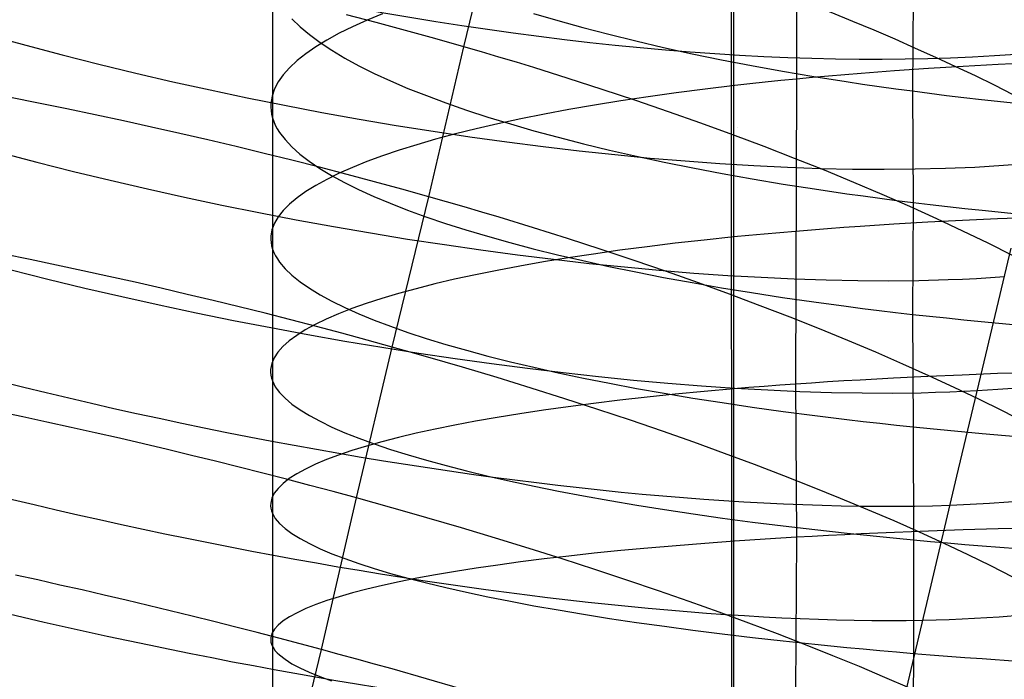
# Model space of a CAD drawing. Extents: x -383 to 1849, y -1185 to -529.
# Tile 350 of 656: x 232.09 to 244.75, y -1003 to -994.52. Entities that reach past the tile are written whole.
import ezdxf

# ---------------------------------------------------------------- set-up
doc = ezdxf.new("R2010")
doc.units = 0
doc.layers.add('PREDEFINITO', color=7, linetype='CONTINUOUS')

msp = doc.modelspace()

# ---------------------------------------------------------------- linework, layer by layer
at = {"layer": 'PREDEFINITO'}
for p, q in [((241.155, -878.045, 420), (241.292, -1065.257, 420)), ((241.155, -878.045, 370), (241.292, -1065.257, 370)), ((241.285, -1079.125, 395), (241.259, -884.982, 395)), ((237.801, -994.866, 474.719), (238.268, -992.947, 475.156)), ((242.081, -993.33, 674.087), (242.081, -995.281, 674.508)), ((243.584, -994.012, 647.471), (243.575, -995.435, 647.889)), ((235.341, -994.096, 660.503), (235.342, -997.47, 661.275)), ((235.592, -994.506, 658.615), (235.696, -994.608, 658.148)), ((236.674, -994.554, 474.5), (236.293, -994.454, 474.448)), ((236.558, -994.524, 667.467), (236.371, -994.608, 667.019)), ((236.758, -994.441, 667.909), (236.558, -994.524, 667.467)), ((238.697, -994.436, 651.77), (239.01, -994.528, 651.402)), ((239.01, -994.528, 651.402), (239.334, -994.618, 651.044)), ((235.696, -994.608, 658.148), (235.817, -994.71, 657.686)), ((236.371, -994.608, 667.019), (236.199, -994.693, 666.566)), ((237.052, -994.656, 474.562), (236.674, -994.554, 474.5)), ((237.428, -994.76, 474.635), (237.052, -994.656, 474.562)), ((239.334, -994.618, 651.044), (239.669, -994.706, 650.696)), ((231.703, -994.718, 504.611), (232.168, -994.846, 504.679)), ((235.817, -994.71, 657.686), (235.953, -994.811, 657.226)), ((236.042, -994.779, 666.108), (235.899, -994.867, 665.646)), ((236.199, -994.693, 666.566), (236.042, -994.779, 666.108)), ((237.801, -994.866, 474.719), (237.428, -994.76, 474.635)), ((239.669, -994.706, 650.696), (240.016, -994.791, 650.359)), ((240.016, -994.791, 650.359), (240.373, -994.874, 650.034)), ((232.168, -994.846, 504.679), (232.637, -994.971, 504.731)), ((235.899, -994.867, 665.646), (235.771, -994.955, 665.18)), ((235.953, -994.811, 657.226), (236.104, -994.911, 656.771)), ((236.104, -994.911, 656.771), (236.271, -995.011, 656.321)), ((237.354, -996.796, 474.324), (237.801, -994.866, 474.719)), ((238.028, -994.932, 474.777), (237.801, -994.866, 474.719)), ((240.373, -994.874, 650.034), (240.74, -994.955, 649.72)), ((232.637, -994.971, 504.731), (233.109, -995.09, 504.768)), ((235.659, -995.044, 664.711), (235.562, -995.135, 664.239)), ((235.771, -994.955, 665.18), (235.659, -995.044, 664.711)), ((236.271, -995.011, 656.321), (236.453, -995.11, 655.876)), ((238.254, -994.998, 474.838), (238.028, -994.932, 474.777)), ((238.479, -995.066, 474.903), (238.254, -994.998, 474.838)), ((240.74, -994.955, 649.72), (241.117, -995.032, 649.418)), ((241.117, -995.032, 649.418), (241.504, -995.107, 649.129)), ((233.109, -995.09, 504.768), (233.583, -995.205, 504.789)), ((235.562, -995.135, 664.239), (235.481, -995.225, 663.765)), ((236.453, -995.11, 655.876), (236.649, -995.208, 655.436)), ((238.703, -995.134, 474.972), (238.479, -995.066, 474.903)), ((239.146, -995.273, 475.123), (238.703, -995.134, 474.972)), ((241.504, -995.107, 649.129), (241.901, -995.179, 648.853)), ((241.901, -995.179, 648.853), (242.306, -995.248, 648.591)), ((243.342, -995.175, 675.238), (242.913, -995.208, 675.01)), ((243.78, -995.145, 675.453), (243.342, -995.175, 675.238)), ((244.224, -995.118, 675.652), (243.78, -995.145, 675.453)), ((244.676, -995.093, 675.837), (244.224, -995.118, 675.652)), ((245.133, -995.072, 676.008), (244.676, -995.093, 675.837)), ((233.583, -995.205, 504.789), (234.06, -995.316, 504.794)), ((235.481, -995.225, 663.765), (235.416, -995.317, 663.289)), ((236.649, -995.208, 655.436), (236.859, -995.305, 655.002)), ((236.859, -995.305, 655.002), (237.083, -995.401, 654.575)), ((239.582, -995.414, 475.289), (239.146, -995.273, 475.123)), ((241.879, -995.301, 674.374), (241.679, -995.321, 674.236)), ((242.081, -995.281, 674.508), (241.879, -995.301, 674.374)), ((242.081, -995.281, 674.508), (242.069, -999.206, 675.229)), ((242.286, -995.261, 674.639), (242.081, -995.281, 674.508)), ((242.492, -995.243, 674.766), (242.286, -995.261, 674.639)), ((242.306, -995.248, 648.591), (242.721, -995.314, 648.342)), ((242.702, -995.225, 674.89), (242.492, -995.243, 674.766)), ((242.913, -995.208, 675.01), (242.702, -995.225, 674.89)), ((234.06, -995.316, 504.794), (234.538, -995.421, 504.785)), ((234.538, -995.421, 504.785), (235.017, -995.522, 504.76)), ((235.368, -995.409, 662.812), (235.336, -995.501, 662.333)), ((235.416, -995.317, 663.289), (235.368, -995.409, 662.812)), ((237.083, -995.401, 654.575), (237.321, -995.495, 654.154)), ((240.013, -995.557, 475.47), (239.582, -995.414, 475.289)), ((240.905, -995.41, 673.65), (240.533, -995.458, 673.338)), ((241.287, -995.364, 673.95), (240.905, -995.41, 673.65)), ((241.482, -995.342, 674.095), (241.287, -995.364, 673.95)), ((241.679, -995.321, 674.236), (241.482, -995.342, 674.095)), ((242.721, -995.314, 648.342), (242.931, -995.345, 648.223)), ((242.931, -995.345, 648.223), (243.144, -995.376, 648.108)), ((243.144, -995.376, 648.108), (243.358, -995.406, 647.997)), ((243.358, -995.406, 647.997), (243.575, -995.435, 647.889)), ((232.334, -995.592, 474.06), (231.971, -995.52, 474.108)), ((235.017, -995.522, 504.76), (235.496, -995.618, 504.721)), ((235.336, -995.501, 662.333), (235.321, -995.594, 661.855)), ((237.321, -995.495, 654.154), (237.572, -995.588, 653.741)), ((240.172, -995.509, 673.013), (239.822, -995.561, 672.675)), ((240.436, -995.702, 475.667), (240.013, -995.557, 475.47)), ((240.533, -995.458, 673.338), (240.172, -995.509, 673.013)), ((243.575, -995.435, 647.889), (243.793, -995.464, 647.785)), ((243.575, -995.435, 647.889), (243.584, -996.869, 648.27)), ((243.793, -995.464, 647.785), (244.013, -995.491, 647.685)), ((244.013, -995.491, 647.685), (244.236, -995.518, 647.589)), ((244.236, -995.518, 647.589), (244.46, -995.543, 647.496)), ((244.46, -995.543, 647.496), (244.913, -995.592, 647.323)), ((232.697, -995.665, 474.02), (232.334, -995.592, 474.06)), ((233.061, -995.741, 473.989), (232.697, -995.665, 474.02)), ((235.321, -995.594, 661.855), (235.319, -995.641, 661.616)), ((235.319, -995.641, 661.616), (235.323, -995.687, 661.377)), ((235.323, -995.687, 661.377), (235.33, -995.734, 661.138)), ((235.496, -995.618, 504.721), (235.976, -995.71, 504.667)), ((237.572, -995.588, 653.741), (237.836, -995.68, 653.335)), ((237.836, -995.68, 653.335), (238.113, -995.77, 652.938)), ((239.155, -995.673, 671.967), (238.839, -995.732, 671.596)), ((239.482, -995.616, 672.327), (239.155, -995.673, 671.967)), ((239.822, -995.561, 672.675), (239.482, -995.616, 672.327)), ((233.424, -995.819, 473.967), (233.061, -995.741, 473.989)), ((235.33, -995.734, 661.138), (235.342, -995.78, 660.899)), ((235.342, -995.78, 660.899), (235.358, -995.827, 660.66)), ((235.976, -995.71, 504.667), (236.455, -995.796, 504.598)), ((236.455, -995.796, 504.598), (236.932, -995.877, 504.515)), ((238.113, -995.77, 652.938), (238.402, -995.859, 652.55)), ((238.534, -995.794, 671.216), (238.242, -995.857, 670.826)), ((238.839, -995.732, 671.596), (238.534, -995.794, 671.216)), ((240.853, -995.85, 475.877), (240.436, -995.702, 475.667)), ((233.787, -995.899, 473.954), (233.424, -995.819, 473.967)), ((234.15, -995.98, 473.95), (233.787, -995.899, 473.954)), ((235.358, -995.827, 660.66), (235.378, -995.874, 660.422)), ((235.378, -995.874, 660.422), (235.403, -995.921, 660.185)), ((235.403, -995.921, 660.185), (235.432, -995.967, 659.947)), ((236.932, -995.877, 504.515), (237.408, -995.953, 504.417)), ((237.962, -995.921, 670.426), (237.695, -995.988, 670.019)), ((238.242, -995.857, 670.826), (237.962, -995.921, 670.426)), ((238.402, -995.859, 652.55), (238.703, -995.946, 652.17)), ((241.262, -995.999, 476.102), (240.853, -995.85, 475.877)), ((241.318, -995.908, 420), (241.318, -995.908, 370)), ((234.512, -996.064, 473.954), (234.15, -995.98, 473.95)), ((234.873, -996.149, 473.968), (234.512, -996.064, 473.954)), ((235.432, -995.967, 659.947), (235.503, -996.06, 659.474)), ((235.503, -996.06, 659.474), (235.591, -996.153, 659.003)), ((237.44, -996.056, 669.602), (237.199, -996.126, 669.179)), ((237.408, -995.953, 504.417), (237.882, -996.024, 504.306)), ((237.695, -995.988, 670.019), (237.44, -996.056, 669.602)), ((237.882, -996.024, 504.306), (238.354, -996.089, 504.18)), ((238.703, -995.946, 652.17), (239.017, -996.031, 651.8)), ((239.017, -996.031, 651.8), (239.341, -996.114, 651.44)), ((241.664, -996.15, 476.34), (241.262, -995.999, 476.102)), ((235.233, -996.237, 473.991), (234.873, -996.149, 473.968)), ((235.591, -996.153, 659.003), (235.694, -996.246, 658.536)), ((237.199, -996.126, 669.179), (236.971, -996.197, 668.748)), ((238.354, -996.089, 504.18), (238.822, -996.149, 504.04)), ((238.822, -996.149, 504.04), (239.286, -996.204, 503.887)), ((239.341, -996.114, 651.44), (239.677, -996.195, 651.091)), ((242.057, -996.302, 476.591), (241.664, -996.15, 476.34)), ((231.84, -996.227, 504.301), (232.309, -996.35, 504.353)), ((235.591, -996.326, 474.023), (235.233, -996.237, 473.991)), ((235.694, -996.246, 658.536), (235.814, -996.339, 658.071)), ((236.757, -996.269, 668.31), (236.556, -996.343, 667.867)), ((236.971, -996.197, 668.748), (236.757, -996.269, 668.31)), ((239.286, -996.204, 503.887), (239.746, -996.253, 503.72)), ((239.677, -996.195, 651.091), (240.024, -996.274, 650.752)), ((239.746, -996.253, 503.72), (240.201, -996.297, 503.539)), ((240.024, -996.274, 650.752), (240.381, -996.35, 650.425)), ((240.201, -996.297, 503.539), (240.651, -996.335, 503.346)), ((242.441, -996.455, 476.856), (242.057, -996.302, 476.591)), ((232.309, -996.35, 504.353), (232.781, -996.469, 504.39)), ((235.948, -996.416, 474.064), (235.591, -996.326, 474.023)), ((235.814, -996.339, 658.071), (235.95, -996.431, 657.611)), ((236.303, -996.509, 474.115), (235.948, -996.416, 474.064)), ((235.95, -996.431, 657.611), (236.101, -996.522, 657.154)), ((236.37, -996.418, 667.417), (236.198, -996.494, 666.962)), ((236.556, -996.343, 667.867), (236.37, -996.418, 667.417)), ((240.381, -996.35, 650.425), (240.748, -996.424, 650.109)), ((240.651, -996.335, 503.346), (241.095, -996.367, 503.139)), ((240.748, -996.424, 650.109), (241.126, -996.496, 649.806)), ((241.095, -996.367, 503.139), (241.533, -996.394, 502.919)), ((241.533, -996.394, 502.919), (241.964, -996.415, 502.686)), ((241.964, -996.415, 502.686), (242.388, -996.43, 502.441)), ((242.388, -996.43, 502.441), (242.803, -996.439, 502.183)), ((242.803, -996.439, 502.183), (243.21, -996.441, 501.913)), ((243.21, -996.441, 501.913), (243.609, -996.438, 501.63)), ((243.609, -996.438, 501.63), (243.997, -996.429, 501.336)), ((243.997, -996.429, 501.336), (244.376, -996.413, 501.029)), ((244.376, -996.413, 501.029), (244.561, -996.403, 500.871)), ((244.561, -996.403, 500.871), (244.744, -996.391, 500.711)), ((244.744, -996.391, 500.711), (244.924, -996.378, 500.547)), ((232.781, -996.469, 504.39), (233.255, -996.584, 504.411)), ((236.04, -996.572, 666.503), (235.898, -996.65, 666.039)), ((236.198, -996.494, 666.962), (236.04, -996.572, 666.503)), ((236.101, -996.522, 657.154), (236.267, -996.613, 656.702)), ((236.655, -996.603, 474.175), (236.303, -996.509, 474.115)), ((241.126, -996.496, 649.806), (241.513, -996.565, 649.516)), ((241.513, -996.565, 649.516), (241.91, -996.632, 649.238)), ((242.817, -996.61, 477.133), (242.441, -996.455, 476.856)), ((233.255, -996.584, 504.411), (233.732, -996.694, 504.417)), ((233.732, -996.694, 504.417), (234.21, -996.8, 504.408)), ((235.898, -996.65, 666.039), (235.77, -996.729, 665.572)), ((236.267, -996.613, 656.702), (236.448, -996.703, 656.256)), ((237.006, -996.699, 474.245), (236.655, -996.603, 474.175)), ((237.354, -996.796, 474.324), (237.006, -996.699, 474.245)), ((241.91, -996.632, 649.238), (242.315, -996.695, 648.975)), ((242.315, -996.695, 648.975), (242.73, -996.756, 648.725)), ((243.183, -996.766, 477.422), (242.817, -996.61, 477.133)), ((234.21, -996.8, 504.408), (234.689, -996.902, 504.383)), ((235.658, -996.809, 665.101), (235.561, -996.89, 664.627)), ((235.77, -996.729, 665.572), (235.658, -996.809, 665.101)), ((236.448, -996.703, 656.256), (236.644, -996.792, 655.815)), ((236.644, -996.792, 655.815), (236.854, -996.88, 655.38)), ((236.883, -998.729, 473.962), (237.354, -996.796, 474.324)), ((237.581, -996.861, 474.381), (237.354, -996.796, 474.324)), ((242.73, -996.756, 648.725), (242.94, -996.785, 648.606)), ((242.94, -996.785, 648.606), (243.153, -996.814, 648.49)), ((243.153, -996.814, 648.49), (243.367, -996.842, 648.378)), ((243.54, -996.922, 477.724), (243.183, -996.766, 477.422)), ((234.689, -996.902, 504.383), (235.168, -996.998, 504.343)), ((235.561, -996.89, 664.627), (235.48, -996.972, 664.151)), ((236.854, -996.88, 655.38), (237.077, -996.967, 654.951)), ((237.808, -996.927, 474.443), (237.581, -996.861, 474.381)), ((238.033, -996.993, 474.508), (237.808, -996.927, 474.443)), ((243.367, -996.842, 648.378), (243.584, -996.869, 648.27)), ((243.887, -997.079, 478.036), (243.54, -996.922, 477.724)), ((243.584, -996.869, 648.27), (243.574, -998.308, 648.631)), ((243.584, -996.869, 648.27), (243.802, -996.895, 648.165)), ((243.802, -996.895, 648.165), (244.023, -996.92, 648.065)), ((244.023, -996.92, 648.065), (244.245, -996.945, 647.968)), ((244.245, -996.945, 647.968), (244.469, -996.969, 647.875)), ((235.168, -996.998, 504.343), (235.647, -997.091, 504.289)), ((235.416, -997.054, 663.674), (235.367, -997.136, 663.195)), ((235.48, -996.972, 664.151), (235.416, -997.054, 663.674)), ((237.077, -996.967, 654.951), (237.315, -997.053, 654.529)), ((237.315, -997.053, 654.529), (237.565, -997.138, 654.115)), ((238.256, -997.06, 474.578), (238.033, -996.993, 474.508)), ((238.7, -997.196, 474.729), (238.256, -997.06, 474.578)), ((244.223, -997.236, 478.36), (243.887, -997.079, 478.036)), ((244.667, -997.08, 676.214), (244.215, -997.101, 676.029)), ((244.469, -996.969, 647.875), (244.922, -997.014, 647.701)), ((245.125, -997.062, 676.384), (244.667, -997.08, 676.214)), ((235.367, -997.136, 663.195), (235.335, -997.219, 662.715)), ((235.647, -997.091, 504.289), (236.126, -997.178, 504.22)), ((236.126, -997.178, 504.22), (236.603, -997.261, 504.136)), ((237.565, -997.138, 654.115), (237.829, -997.222, 653.708)), ((239.137, -997.334, 474.896), (238.7, -997.196, 474.729)), ((242.691, -997.192, 675.266), (242.481, -997.208, 675.142)), ((242.902, -997.178, 675.386), (242.691, -997.192, 675.266)), ((243.332, -997.15, 675.614), (242.902, -997.178, 675.386)), ((243.77, -997.124, 675.829), (243.332, -997.15, 675.614)), ((244.215, -997.101, 676.029), (243.77, -997.124, 675.829)), ((235.321, -997.303, 662.234), (235.319, -997.345, 661.994)), ((235.335, -997.219, 662.715), (235.321, -997.303, 662.234)), ((236.603, -997.261, 504.136), (237.079, -997.339, 504.038)), ((237.829, -997.222, 653.708), (238.106, -997.304, 653.31)), ((238.106, -997.304, 653.31), (238.395, -997.385, 652.921)), ((239.568, -997.473, 475.077), (239.137, -997.334, 474.896)), ((241.275, -997.313, 674.325), (240.892, -997.353, 674.025)), ((241.47, -997.294, 674.47), (241.275, -997.313, 674.325)), ((241.667, -997.276, 674.612), (241.47, -997.294, 674.47)), ((241.867, -997.258, 674.75), (241.667, -997.276, 674.612)), ((242.069, -997.241, 674.884), (241.867, -997.258, 674.75)), ((242.274, -997.224, 675.015), (242.069, -997.241, 674.884)), ((242.481, -997.208, 675.142), (242.274, -997.224, 675.015)), ((244.548, -997.394, 478.695), (244.223, -997.236, 478.36)), ((235.319, -997.345, 661.994), (235.323, -997.386, 661.754)), ((235.323, -997.386, 661.754), (235.33, -997.428, 661.514)), ((235.33, -997.428, 661.514), (235.342, -997.47, 661.275)), ((237.079, -997.339, 504.038), (237.552, -997.411, 503.925)), ((237.552, -997.411, 503.925), (238.023, -997.479, 503.799)), ((238.395, -997.385, 652.921), (238.696, -997.464, 652.54)), ((240.16, -997.438, 673.387), (239.809, -997.484, 673.05)), ((240.521, -997.394, 673.713), (240.16, -997.438, 673.387)), ((240.892, -997.353, 674.025), (240.521, -997.394, 673.713)), ((244.494, -998.919, 499.464), (244.841, -997.457, 499.844)), ((244.862, -997.551, 479.04), (244.548, -997.394, 478.695)), ((232.225, -997.604, 473.66), (231.888, -997.534, 473.697)), ((235.342, -997.47, 661.275), (235.341, -999.164, 661.631)), ((235.342, -997.47, 661.275), (235.358, -997.512, 661.035)), ((235.358, -997.512, 661.035), (235.379, -997.554, 660.796)), ((235.379, -997.554, 660.796), (235.404, -997.596, 660.557)), ((238.023, -997.479, 503.799), (238.491, -997.542, 503.658)), ((238.491, -997.542, 503.658), (238.954, -997.6, 503.504)), ((238.696, -997.464, 652.54), (239.008, -997.541, 652.169)), ((239.143, -997.582, 672.341), (238.827, -997.634, 671.97)), ((239.008, -997.541, 652.169), (239.333, -997.617, 651.809)), ((239.47, -997.532, 672.701), (239.143, -997.582, 672.341)), ((239.809, -997.484, 673.05), (239.47, -997.532, 672.701)), ((239.992, -997.615, 475.274), (239.568, -997.473, 475.077)), ((232.562, -997.674, 473.631), (232.225, -997.604, 473.66)), ((232.9, -997.747, 473.609), (232.562, -997.674, 473.631)), ((235.404, -997.596, 660.557), (235.433, -997.638, 660.319)), ((235.433, -997.638, 660.319), (235.504, -997.722, 659.844)), ((238.523, -997.687, 671.589), (238.231, -997.742, 671.199)), ((238.827, -997.634, 671.97), (238.523, -997.687, 671.589)), ((238.954, -997.6, 503.504), (239.414, -997.652, 503.336)), ((239.333, -997.617, 651.809), (239.668, -997.691, 651.458)), ((239.414, -997.652, 503.336), (239.868, -997.699, 503.154)), ((239.668, -997.691, 651.458), (240.015, -997.763, 651.119)), ((239.868, -997.699, 503.154), (240.317, -997.741, 502.959)), ((240.409, -997.758, 475.485), (239.992, -997.615, 475.274)), ((231.981, -997.737, 504.002), (232.453, -997.856, 504.039)), ((233.237, -997.821, 473.595), (232.9, -997.747, 473.609)), ((233.574, -997.896, 473.588), (233.237, -997.821, 473.595)), ((235.504, -997.722, 659.844), (235.592, -997.806, 659.371)), ((235.592, -997.806, 659.371), (235.696, -997.889, 658.902)), ((237.951, -997.799, 670.799), (237.684, -997.857, 670.391)), ((238.231, -997.742, 671.199), (237.951, -997.799, 670.799)), ((240.015, -997.763, 651.119), (240.372, -997.833, 650.791)), ((240.317, -997.741, 502.959), (240.761, -997.777, 502.751)), ((240.372, -997.833, 650.791), (240.739, -997.9, 650.475)), ((240.819, -997.903, 475.71), (240.409, -997.758, 475.485)), ((240.761, -997.777, 502.751), (241.198, -997.807, 502.53)), ((241.198, -997.807, 502.53), (241.628, -997.832, 502.295)), ((241.628, -997.832, 502.295), (242.05, -997.852, 502.049)), ((244.399, -997.845, 500.307), (244.578, -997.834, 500.142)), ((244.578, -997.834, 500.142), (244.755, -997.822, 499.975)), ((232.453, -997.856, 504.039), (232.928, -997.97, 504.06)), ((233.91, -997.973, 473.59), (233.574, -997.896, 473.588)), ((235.696, -997.889, 658.902), (235.817, -997.973, 658.435)), ((237.43, -997.917, 669.974), (237.189, -997.978, 669.55)), ((237.684, -997.857, 670.391), (237.43, -997.917, 669.974)), ((240.739, -997.9, 650.475), (241.116, -997.966, 650.171)), ((241.221, -998.05, 475.949), (240.819, -997.903, 475.71)), ((241.116, -997.966, 650.171), (241.503, -998.029, 649.88)), ((242.05, -997.852, 502.049), (242.465, -997.865, 501.789)), ((242.465, -997.865, 501.789), (242.871, -997.873, 501.517)), ((242.871, -997.873, 501.517), (243.267, -997.875, 501.233)), ((243.267, -997.875, 501.233), (243.655, -997.871, 500.936)), ((243.655, -997.871, 500.936), (244.032, -997.861, 500.627)), ((244.032, -997.861, 500.627), (244.217, -997.854, 500.469)), ((244.217, -997.854, 500.469), (244.399, -997.845, 500.307)), ((232.928, -997.97, 504.06), (233.404, -998.08, 504.066)), ((233.404, -998.08, 504.066), (233.882, -998.186, 504.057)), ((234.246, -998.052, 473.599), (233.91, -997.973, 473.59)), ((234.58, -998.131, 473.616), (234.246, -998.052, 473.599)), ((235.817, -997.973, 658.435), (235.953, -998.055, 657.973)), ((235.953, -998.055, 657.973), (236.104, -998.138, 657.514)), ((236.962, -998.04, 669.119), (236.748, -998.104, 668.681)), ((237.189, -997.978, 669.55), (236.962, -998.04, 669.119)), ((241.614, -998.197, 476.201), (241.221, -998.05, 475.949)), ((241.503, -998.029, 649.88), (241.9, -998.09, 649.602)), ((241.9, -998.09, 649.602), (242.306, -998.148, 649.338)), ((233.882, -998.186, 504.057), (234.361, -998.288, 504.032)), ((234.914, -998.213, 473.641), (234.58, -998.131, 473.616)), ((235.246, -998.295, 473.674), (234.914, -998.213, 473.641)), ((236.104, -998.138, 657.514), (236.271, -998.22, 657.061)), ((236.271, -998.22, 657.061), (236.452, -998.301, 656.612)), ((236.548, -998.169, 668.236), (236.362, -998.235, 667.786)), ((236.748, -998.104, 668.681), (236.548, -998.169, 668.236)), ((242, -998.346, 476.466), (241.614, -998.197, 476.201)), ((242.306, -998.148, 649.338), (242.72, -998.204, 649.087)), ((242.72, -998.204, 649.087), (242.93, -998.231, 648.968)), ((234.361, -998.288, 504.032), (234.84, -998.386, 503.992)), ((235.577, -998.38, 473.716), (235.246, -998.295, 473.674)), ((236.19, -998.302, 667.331), (236.033, -998.37, 666.871)), ((236.362, -998.235, 667.786), (236.19, -998.302, 667.331)), ((236.452, -998.301, 656.612), (236.648, -998.381, 656.169)), ((242.376, -998.495, 476.744), (242, -998.346, 476.466)), ((242.93, -998.231, 648.968), (243.143, -998.257, 648.852)), ((243.143, -998.257, 648.852), (243.357, -998.283, 648.739)), ((243.357, -998.283, 648.739), (243.574, -998.308, 648.631)), ((243.574, -998.308, 648.631), (243.792, -998.332, 648.526)), ((243.574, -998.308, 648.631), (243.584, -999.755, 648.954)), ((243.792, -998.332, 648.526), (244.013, -998.355, 648.425)), ((234.84, -998.386, 503.992), (235.319, -998.479, 503.937)), ((235.907, -998.465, 473.765), (235.577, -998.38, 473.716)), ((235.891, -998.439, 666.406), (235.764, -998.509, 665.938)), ((236.033, -998.37, 666.871), (235.891, -998.439, 666.406)), ((236.234, -998.552, 473.822), (235.907, -998.465, 473.765)), ((236.648, -998.381, 656.169), (236.858, -998.461, 655.732)), ((236.858, -998.461, 655.732), (237.083, -998.54, 655.302)), ((244.013, -998.355, 648.425), (244.235, -998.378, 648.328)), ((244.235, -998.378, 648.328), (244.459, -998.4, 648.235)), ((244.459, -998.4, 648.235), (244.912, -998.441, 648.06)), ((235.319, -998.479, 503.937), (235.797, -998.568, 503.867)), ((235.653, -998.58, 665.466), (235.556, -998.651, 664.992)), ((235.764, -998.509, 665.938), (235.653, -998.58, 665.466)), ((235.797, -998.568, 503.867), (236.274, -998.652, 503.783)), ((236.56, -998.64, 473.888), (236.234, -998.552, 473.822)), ((237.083, -998.54, 655.302), (237.32, -998.617, 654.878)), ((242.743, -998.645, 477.034), (242.376, -998.495, 476.744)), ((235.476, -998.723, 664.515), (235.412, -998.796, 664.036)), ((235.556, -998.651, 664.992), (235.476, -998.723, 664.515)), ((236.274, -998.652, 503.783), (236.75, -998.731, 503.684)), ((236.883, -998.729, 473.962), (236.56, -998.64, 473.888)), ((237.32, -998.617, 654.878), (237.572, -998.694, 654.462)), ((237.572, -998.694, 654.462), (237.836, -998.77, 654.054)), ((243.1, -998.796, 477.336), (242.743, -998.645, 477.034)), ((235.412, -998.796, 664.036), (235.364, -998.869, 663.556)), ((236.422, -1000.67, 473.639), (236.883, -998.729, 473.962)), ((236.75, -998.731, 503.684), (237.223, -998.806, 503.571)), ((237.111, -998.793, 474.02), (236.883, -998.729, 473.962)), ((237.338, -998.857, 474.081), (237.111, -998.793, 474.02)), ((237.223, -998.806, 503.571), (237.693, -998.876, 503.444)), ((237.836, -998.77, 654.054), (238.113, -998.844, 653.654)), ((238.113, -998.844, 653.654), (238.402, -998.917, 653.263)), ((243.448, -998.947, 477.65), (243.1, -998.796, 477.336)), ((235.333, -998.942, 663.075), (235.318, -999.016, 662.593)), ((235.364, -998.869, 663.556), (235.333, -998.942, 663.075)), ((237.563, -998.922, 474.147), (237.338, -998.857, 474.081)), ((237.787, -998.988, 474.217), (237.563, -998.922, 474.147)), ((237.693, -998.876, 503.444), (238.16, -998.942, 503.302)), ((238.16, -998.942, 503.302), (238.623, -999.002, 503.147)), ((238.402, -998.917, 653.263), (238.703, -998.989, 652.881)), ((243.785, -999.098, 477.974), (243.448, -998.947, 477.65)), ((244.146, -1000.389, 499.113), (244.494, -998.919, 499.464)), ((235.318, -999.016, 662.593), (235.317, -999.053, 662.353)), ((235.317, -999.053, 662.353), (235.321, -999.09, 662.112)), ((235.321, -999.09, 662.112), (235.329, -999.127, 661.871)), ((238.231, -999.121, 474.369), (237.787, -998.988, 474.217)), ((238.623, -999.002, 503.147), (239.081, -999.057, 502.978)), ((238.703, -998.989, 652.881), (239.016, -999.059, 652.508)), ((239.016, -999.059, 652.508), (239.341, -999.127, 652.146)), ((239.081, -999.057, 502.978), (239.535, -999.108, 502.795)), ((244.213, -999.089, 676.377), (243.769, -999.108, 676.177)), ((244.111, -999.249, 478.31), (243.785, -999.098, 477.974)), ((244.665, -999.071, 676.563), (244.213, -999.089, 676.377)), ((245.123, -999.056, 676.734), (244.665, -999.071, 676.563)), ((235.329, -999.127, 661.871), (235.341, -999.164, 661.631)), ((235.341, -999.164, 661.631), (235.357, -999.202, 661.391)), ((235.341, -999.164, 661.631), (235.341, -1000.868, 661.939)), ((235.357, -999.202, 661.391), (235.378, -999.239, 661.151)), ((238.67, -999.256, 474.536), (238.231, -999.121, 474.369)), ((239.341, -999.127, 652.146), (239.677, -999.194, 651.794)), ((239.535, -999.108, 502.795), (239.983, -999.153, 502.599)), ((239.677, -999.194, 651.794), (240.024, -999.26, 651.453)), ((239.983, -999.153, 502.599), (240.425, -999.193, 502.39)), ((240.425, -999.193, 502.39), (240.861, -999.228, 502.167)), ((240.861, -999.228, 502.167), (241.29, -999.257, 501.932)), ((241.867, -999.22, 675.094), (241.667, -999.235, 674.956)), ((242.069, -999.206, 675.229), (241.867, -999.22, 675.094)), ((242.274, -999.192, 675.36), (242.069, -999.206, 675.229)), ((242.069, -999.206, 675.229), (242.081, -1001.176, 675.541)), ((242.481, -999.178, 675.488), (242.274, -999.192, 675.36)), ((242.69, -999.165, 675.612), (242.481, -999.178, 675.488)), ((242.902, -999.153, 675.732), (242.69, -999.165, 675.612)), ((243.331, -999.129, 675.962), (242.902, -999.153, 675.732)), ((243.769, -999.108, 676.177), (243.331, -999.129, 675.962)), ((235.378, -999.239, 661.151), (235.403, -999.276, 660.911)), ((235.403, -999.276, 660.911), (235.433, -999.313, 660.672)), ((235.433, -999.313, 660.672), (235.504, -999.388, 660.196)), ((239.102, -999.393, 474.719), (238.67, -999.256, 474.536)), ((240.024, -999.26, 651.453), (240.381, -999.323, 651.124)), ((240.522, -999.336, 674.054), (240.161, -999.374, 673.728)), ((240.381, -999.323, 651.124), (240.749, -999.385, 650.806)), ((240.893, -999.301, 674.368), (240.522, -999.336, 674.054)), ((241.275, -999.267, 674.669), (240.893, -999.301, 674.368)), ((241.47, -999.251, 674.814), (241.275, -999.267, 674.669)), ((241.29, -999.257, 501.932), (241.711, -999.281, 501.683)), ((241.667, -999.235, 674.956), (241.47, -999.251, 674.814)), ((241.711, -999.281, 501.683), (242.125, -999.299, 501.422)), ((242.125, -999.299, 501.422), (242.53, -999.312, 501.149)), ((242.53, -999.312, 501.149), (242.925, -999.319, 500.862)), ((242.925, -999.319, 500.862), (243.311, -999.32, 500.564)), ((243.311, -999.32, 500.564), (243.687, -999.316, 500.253)), ((243.687, -999.316, 500.253), (243.871, -999.311, 500.094)), ((243.871, -999.311, 500.094), (244.052, -999.305, 499.931)), ((244.052, -999.305, 499.931), (244.231, -999.298, 499.765)), ((244.426, -999.4, 478.655), (244.111, -999.249, 478.31)), ((244.231, -999.298, 499.765), (244.406, -999.289, 499.597)), ((235.504, -999.388, 660.196), (235.592, -999.462, 659.721)), ((235.592, -999.462, 659.721), (235.697, -999.537, 659.25)), ((239.527, -999.531, 474.916), (239.102, -999.393, 474.719)), ((239.472, -999.454, 673.039), (239.144, -999.497, 672.678)), ((239.811, -999.413, 673.389), (239.472, -999.454, 673.039)), ((240.161, -999.374, 673.728), (239.811, -999.413, 673.389)), ((240.749, -999.385, 650.806), (241.126, -999.444, 650.501)), ((241.126, -999.444, 650.501), (241.513, -999.502, 650.208)), ((244.73, -999.551, 479.011), (244.426, -999.4, 478.655)), ((232.13, -999.627, 473.303), (231.819, -999.561, 473.329)), ((235.697, -999.537, 659.25), (235.817, -999.611, 658.782)), ((235.817, -999.611, 658.782), (235.954, -999.684, 658.318)), ((238.524, -999.587, 671.925), (238.232, -999.635, 671.533)), ((238.828, -999.541, 672.306), (238.524, -999.587, 671.925)), ((239.144, -999.497, 672.678), (238.828, -999.541, 672.306)), ((239.946, -999.67, 475.128), (239.527, -999.531, 474.916)), ((241.513, -999.502, 650.208), (241.91, -999.557, 649.929)), ((241.91, -999.557, 649.929), (242.316, -999.61, 649.664)), ((242.316, -999.61, 649.664), (242.73, -999.661, 649.412)), ((245.022, -999.701, 479.377), (244.73, -999.551, 479.011)), ((232.441, -999.695, 473.283), (232.13, -999.627, 473.303)), ((232.752, -999.763, 473.27), (232.441, -999.695, 473.283)), ((235.954, -999.684, 658.318), (236.105, -999.758, 657.857)), ((237.686, -999.734, 670.723), (237.432, -999.785, 670.305)), ((237.953, -999.683, 671.132), (237.686, -999.734, 670.723)), ((238.232, -999.635, 671.533), (237.953, -999.683, 671.132)), ((240.357, -999.811, 475.355), (239.946, -999.67, 475.128)), ((242.73, -999.661, 649.412), (242.941, -999.685, 649.292)), ((242.941, -999.685, 649.292), (243.153, -999.709, 649.176)), ((243.153, -999.709, 649.176), (243.368, -999.733, 649.063)), ((243.368, -999.733, 649.063), (243.584, -999.755, 648.954)), ((233.062, -999.833, 473.264), (232.752, -999.763, 473.27)), ((233.373, -999.903, 473.264), (233.062, -999.833, 473.264)), ((236.105, -999.758, 657.857), (236.272, -999.831, 657.402)), ((236.272, -999.831, 657.402), (236.454, -999.903, 656.951)), ((237.191, -999.838, 669.88), (236.964, -999.892, 669.448)), ((237.432, -999.785, 670.305), (237.191, -999.838, 669.88)), ((240.76, -999.954, 475.595), (240.357, -999.811, 475.355)), ((243.584, -999.755, 648.954), (243.803, -999.777, 648.849)), ((243.584, -999.755, 648.954), (243.586, -1001.209, 649.253)), ((243.803, -999.777, 648.849), (244.023, -999.799, 648.747)), ((244.023, -999.799, 648.747), (244.245, -999.82, 648.65)), ((244.245, -999.82, 648.65), (244.469, -999.84, 648.556)), ((244.469, -999.84, 648.556), (244.922, -999.878, 648.381)), ((233.682, -999.975, 473.27), (233.373, -999.903, 473.264)), ((233.991, -1000.048, 473.284), (233.682, -999.975, 473.27)), ((236.454, -999.903, 656.951), (236.65, -999.975, 656.506)), ((236.75, -999.947, 669.008), (236.549, -1000.003, 668.563)), ((236.65, -999.975, 656.506), (236.86, -1000.046, 656.068)), ((236.964, -999.892, 669.448), (236.75, -999.947, 669.008)), ((241.155, -1000.097, 475.848), (240.76, -999.954, 475.595)), ((234.3, -1000.122, 473.304), (233.991, -1000.048, 473.284)), ((236.192, -1000.118, 667.655), (236.035, -1000.177, 667.193)), ((236.364, -1000.06, 668.111), (236.192, -1000.118, 667.655)), ((236.549, -1000.003, 668.563), (236.364, -1000.06, 668.111)), ((236.86, -1000.046, 656.068), (237.085, -1000.116, 655.635)), ((237.085, -1000.116, 655.635), (237.322, -1000.186, 655.21)), ((241.542, -1000.24, 476.115), (241.155, -1000.097, 475.848)), ((234.607, -1000.198, 473.331), (234.3, -1000.122, 473.304)), ((234.913, -1000.274, 473.365), (234.607, -1000.198, 473.331)), ((235.893, -1000.237, 666.728), (235.765, -1000.298, 666.258)), ((236.035, -1000.177, 667.193), (235.893, -1000.237, 666.728)), ((237.322, -1000.186, 655.21), (237.574, -1000.254, 654.792)), ((241.92, -1000.385, 476.394), (241.542, -1000.24, 476.115)), ((235.218, -1000.351, 473.406), (234.913, -1000.274, 473.365)), ((235.522, -1000.429, 473.454), (235.218, -1000.351, 473.406)), ((235.654, -1000.359, 665.785), (235.557, -1000.421, 665.309)), ((235.765, -1000.298, 666.258), (235.654, -1000.359, 665.785)), ((237.574, -1000.254, 654.792), (237.838, -1000.322, 654.381)), ((237.838, -1000.322, 654.381), (238.115, -1000.389, 653.979)), ((235.477, -1000.484, 664.831), (235.413, -1000.547, 664.351)), ((235.557, -1000.421, 665.309), (235.477, -1000.484, 664.831)), ((235.824, -1000.508, 473.508), (235.522, -1000.429, 473.454)), ((238.115, -1000.389, 653.979), (238.404, -1000.454, 653.586)), ((238.404, -1000.454, 653.586), (238.706, -1000.518, 653.202)), ((242.289, -1000.53, 476.686), (241.92, -1000.385, 476.394)), ((243.796, -1001.865, 498.791), (244.146, -1000.389, 499.113)), ((235.365, -1000.61, 663.87), (235.333, -1000.674, 663.387)), ((235.413, -1000.547, 664.351), (235.365, -1000.61, 663.87)), ((236.124, -1000.589, 473.57), (235.824, -1000.508, 473.508)), ((236.422, -1000.67, 473.639), (236.124, -1000.589, 473.57)), ((238.706, -1000.518, 653.202), (239.019, -1000.581, 652.828)), ((239.019, -1000.581, 652.828), (239.343, -1000.643, 652.463)), ((242.649, -1000.675, 476.99), (242.289, -1000.53, 476.686)), ((235.319, -1000.739, 662.904), (235.318, -1000.771, 662.663)), ((235.333, -1000.674, 663.387), (235.319, -1000.739, 662.904)), ((235.972, -1002.62, 473.358), (236.422, -1000.67, 473.639)), ((236.651, -1000.733, 473.697), (236.422, -1000.67, 473.639)), ((236.877, -1000.796, 473.759), (236.651, -1000.733, 473.697)), ((239.343, -1000.643, 652.463), (239.679, -1000.703, 652.11)), ((239.679, -1000.703, 652.11), (240.026, -1000.762, 651.767)), ((242.998, -1000.821, 477.305), (242.649, -1000.675, 476.99)), ((235.318, -1000.771, 662.663), (235.321, -1000.803, 662.422)), ((235.321, -1000.803, 662.422), (235.329, -1000.836, 662.18)), ((235.329, -1000.836, 662.18), (235.341, -1000.868, 661.939)), ((235.341, -1000.868, 661.939), (235.357, -1000.901, 661.698)), ((235.341, -1000.868, 661.939), (235.341, -1004.292, 662.456)), ((237.103, -1000.86, 473.824), (236.877, -1000.796, 473.759)), ((237.327, -1000.924, 473.895), (237.103, -1000.86, 473.824)), ((240.026, -1000.762, 651.767), (240.383, -1000.819, 651.436)), ((240.383, -1000.819, 651.436), (240.751, -1000.874, 651.116)), ((240.751, -1000.874, 651.116), (241.129, -1000.928, 650.809)), ((243.337, -1000.966, 477.631), (242.998, -1000.821, 477.305)), ((235.357, -1000.901, 661.698), (235.378, -1000.933, 661.458)), ((235.378, -1000.933, 661.458), (235.403, -1000.966, 661.218)), ((235.403, -1000.966, 661.218), (235.433, -1000.998, 660.978)), ((235.433, -1000.998, 660.978), (235.504, -1001.063, 660.5)), ((237.772, -1001.054, 474.047), (237.327, -1000.924, 473.895)), ((241.129, -1000.928, 650.809), (241.516, -1000.98, 650.515)), ((241.516, -1000.98, 650.515), (241.912, -1001.03, 650.234)), ((243.665, -1001.111, 477.968), (243.337, -1000.966, 477.631)), ((235.504, -1001.063, 660.5), (235.592, -1001.128, 660.025)), ((235.592, -1001.128, 660.025), (235.696, -1001.193, 659.552)), ((238.211, -1001.186, 474.214), (237.772, -1001.054, 474.047)), ((241.912, -1001.03, 650.234), (242.318, -1001.078, 649.967)), ((242.318, -1001.078, 649.967), (242.732, -1001.124, 649.714)), ((242.913, -1001.133, 676.045), (242.702, -1001.143, 675.925)), ((242.732, -1001.124, 649.714), (242.943, -1001.146, 649.593)), ((243.343, -1001.114, 676.275), (242.913, -1001.133, 676.045)), ((243.78, -1001.097, 676.491), (243.343, -1001.114, 676.275)), ((243.982, -1001.256, 478.316), (243.665, -1001.111, 477.968)), ((244.225, -1001.082, 676.692), (243.78, -1001.097, 676.491)), ((244.677, -1001.068, 676.878), (244.225, -1001.082, 676.692)), ((245.135, -1001.056, 677.049), (244.677, -1001.068, 676.878)), ((235.696, -1001.193, 659.552), (235.817, -1001.258, 659.082)), ((235.817, -1001.258, 659.082), (235.953, -1001.323, 658.617)), ((238.643, -1001.319, 474.397), (238.211, -1001.186, 474.214)), ((240.904, -1001.254, 674.677), (240.532, -1001.284, 674.362)), ((241.286, -1001.227, 674.979), (240.904, -1001.254, 674.677)), ((241.481, -1001.213, 675.125), (241.286, -1001.227, 674.979)), ((241.678, -1001.2, 675.267), (241.481, -1001.213, 675.125)), ((241.878, -1001.188, 675.406), (241.678, -1001.2, 675.267)), ((242.081, -1001.176, 675.541), (241.878, -1001.188, 675.406)), ((242.081, -1001.176, 675.541), (242.07, -1003.154, 675.801)), ((242.285, -1001.165, 675.672), (242.081, -1001.176, 675.541)), ((242.492, -1001.154, 675.8), (242.285, -1001.165, 675.672)), ((242.702, -1001.143, 675.925), (242.492, -1001.154, 675.8)), ((242.943, -1001.146, 649.593), (243.155, -1001.167, 649.476)), ((243.155, -1001.167, 649.476), (243.37, -1001.189, 649.363)), ((243.37, -1001.189, 649.363), (243.586, -1001.209, 649.253)), ((243.586, -1001.209, 649.253), (243.585, -1002.669, 649.525)), ((243.586, -1001.209, 649.253), (243.805, -1001.229, 649.147)), ((243.805, -1001.229, 649.147), (244.025, -1001.249, 649.045)), ((244.288, -1001.401, 478.674), (243.982, -1001.256, 478.316)), ((244.025, -1001.249, 649.045), (244.247, -1001.267, 648.947)), ((235.953, -1001.323, 658.617), (236.105, -1001.387, 658.155)), ((239.069, -1001.454, 474.595), (238.643, -1001.319, 474.397)), ((239.481, -1001.382, 673.343), (239.154, -1001.418, 672.981)), ((239.821, -1001.348, 673.695), (239.481, -1001.382, 673.343)), ((240.171, -1001.315, 674.035), (239.821, -1001.348, 673.695)), ((240.532, -1001.284, 674.362), (240.171, -1001.315, 674.035)), ((244.247, -1001.267, 648.947), (244.471, -1001.286, 648.853)), ((244.471, -1001.286, 648.853), (244.924, -1001.321, 648.677)), ((236.105, -1001.387, 658.155), (236.271, -1001.451, 657.698)), ((236.271, -1001.451, 657.698), (236.453, -1001.515, 657.247)), ((238.533, -1001.493, 672.224), (238.241, -1001.533, 671.831)), ((238.838, -1001.455, 672.608), (238.533, -1001.493, 672.224)), ((239.154, -1001.418, 672.981), (238.838, -1001.455, 672.608)), ((239.489, -1001.59, 474.808), (239.069, -1001.454, 474.595)), ((244.582, -1001.544, 479.041), (244.288, -1001.401, 478.674)), ((236.453, -1001.515, 657.247), (236.649, -1001.578, 656.8)), ((236.649, -1001.578, 656.8), (236.859, -1001.64, 656.36)), ((236.859, -1001.64, 656.36), (237.083, -1001.702, 655.927)), ((237.694, -1001.616, 671.018), (237.44, -1001.66, 670.598)), ((237.961, -1001.574, 671.429), (237.694, -1001.616, 671.018)), ((238.241, -1001.533, 671.831), (237.961, -1001.574, 671.429)), ((239.901, -1001.726, 475.035), (239.489, -1001.59, 474.808)), ((244.864, -1001.687, 479.418), (244.582, -1001.544, 479.041)), ((232.323, -1001.725, 472.988), (232.037, -1001.662, 473)), ((232.608, -1001.79, 472.983), (232.323, -1001.725, 472.988)), ((236.971, -1001.75, 669.737), (236.756, -1001.796, 669.296)), ((237.199, -1001.704, 670.171), (236.971, -1001.75, 669.737)), ((237.083, -1001.702, 655.927), (237.321, -1001.763, 655.5)), ((237.44, -1001.66, 670.598), (237.199, -1001.704, 670.171)), ((237.321, -1001.763, 655.5), (237.572, -1001.823, 655.081)), ((240.305, -1001.864, 475.275), (239.901, -1001.726, 475.035)), ((232.893, -1001.854, 472.982), (232.608, -1001.79, 472.983)), ((233.177, -1001.92, 472.987), (232.893, -1001.854, 472.982)), ((236.37, -1001.892, 668.396), (236.198, -1001.941, 667.937)), ((236.556, -1001.844, 668.849), (236.37, -1001.892, 668.396)), ((236.756, -1001.796, 669.296), (236.556, -1001.844, 668.849)), ((237.572, -1001.823, 655.081), (237.837, -1001.883, 654.669)), ((237.837, -1001.883, 654.669), (238.113, -1001.942, 654.266)), ((240.701, -1002.002, 475.529), (240.305, -1001.864, 475.275)), ((243.444, -1003.345, 498.497), (243.796, -1001.865, 498.791)), ((233.461, -1001.987, 472.998), (233.177, -1001.92, 472.987)), ((233.744, -1002.054, 473.015), (233.461, -1001.987, 472.998)), ((236.04, -1001.991, 667.474), (235.898, -1002.042, 667.007)), ((236.198, -1001.941, 667.937), (236.04, -1001.991, 667.474)), ((238.113, -1001.942, 654.266), (238.403, -1001.999, 653.871)), ((238.403, -1001.999, 653.871), (238.704, -1002.056, 653.486)), ((241.089, -1002.141, 475.796), (240.701, -1002.002, 475.529)), ((234.026, -1002.122, 473.037), (233.744, -1002.054, 473.015)), ((234.308, -1002.191, 473.065), (234.026, -1002.122, 473.037)), ((235.658, -1002.146, 666.061), (235.561, -1002.198, 665.583)), ((235.77, -1002.094, 666.535), (235.658, -1002.146, 666.061)), ((235.898, -1002.042, 667.007), (235.77, -1002.094, 666.535)), ((238.704, -1002.056, 653.486), (239.017, -1002.111, 653.111)), ((239.017, -1002.111, 653.111), (239.342, -1002.166, 652.745)), ((241.468, -1002.281, 476.076), (241.089, -1002.141, 475.796)), ((234.588, -1002.261, 473.099), (234.308, -1002.191, 473.065)), ((234.868, -1002.331, 473.139), (234.588, -1002.261, 473.099)), ((235.48, -1002.252, 665.103), (235.416, -1002.305, 664.622)), ((235.561, -1002.198, 665.583), (235.48, -1002.252, 665.103)), ((239.342, -1002.166, 652.745), (239.678, -1002.219, 652.391)), ((239.678, -1002.219, 652.391), (240.024, -1002.271, 652.047)), ((240.024, -1002.271, 652.047), (240.382, -1002.321, 651.715)), ((243.706, -1002.243, 498.927), (243.877, -1002.239, 498.754)), ((243.877, -1002.239, 498.754), (244.045, -1002.234, 498.578)), ((244.045, -1002.234, 498.578), (244.211, -1002.227, 498.399)), ((244.211, -1002.227, 498.399), (244.373, -1002.218, 498.217)), ((244.373, -1002.218, 498.217), (244.688, -1002.198, 497.846)), ((244.688, -1002.198, 497.846), (244.991, -1002.172, 497.464)), ((235.146, -1002.403, 473.185), (234.868, -1002.331, 473.139)), ((235.367, -1002.359, 664.139), (235.335, -1002.414, 663.655)), ((235.416, -1002.305, 664.622), (235.367, -1002.359, 664.139)), ((240.382, -1002.321, 651.715), (240.749, -1002.37, 651.394)), ((240.749, -1002.37, 651.394), (241.127, -1002.418, 651.086)), ((241.838, -1002.42, 476.369), (241.468, -1002.281, 476.076)), ((235.423, -1002.474, 473.237), (235.146, -1002.403, 473.185)), ((235.32, -1002.469, 663.17), (235.319, -1002.496, 662.928)), ((235.319, -1002.496, 662.928), (235.322, -1002.524, 662.686)), ((235.335, -1002.414, 663.655), (235.32, -1002.469, 663.17)), ((235.322, -1002.524, 662.686), (235.33, -1002.552, 662.444)), ((235.698, -1002.547, 473.294), (235.423, -1002.474, 473.237)), ((241.127, -1002.418, 651.086), (241.514, -1002.464, 650.791)), ((241.514, -1002.464, 650.791), (241.911, -1002.509, 650.51)), ((242.199, -1002.56, 476.673), (241.838, -1002.42, 476.369)), ((241.911, -1002.509, 650.51), (242.316, -1002.551, 650.242)), ((235.33, -1002.552, 662.444), (235.341, -1002.579, 662.203)), ((235.341, -1002.579, 662.203), (235.358, -1002.607, 661.961)), ((235.358, -1002.607, 661.961), (235.378, -1002.635, 661.72)), ((235.378, -1002.635, 661.72), (235.403, -1002.662, 661.479)), ((235.498, -1004.569, 473.107), (235.972, -1002.62, 473.358)), ((235.972, -1002.62, 473.358), (235.698, -1002.547, 473.294)), ((236.201, -1002.682, 473.415), (235.972, -1002.62, 473.358)), ((242.549, -1002.7, 476.989), (242.199, -1002.56, 476.673)), ((242.316, -1002.551, 650.242), (242.731, -1002.592, 649.988)), ((242.731, -1002.592, 649.988), (242.941, -1002.612, 649.867)), ((242.941, -1002.612, 649.867), (243.153, -1002.631, 649.749)), ((243.153, -1002.631, 649.749), (243.368, -1002.65, 649.635)), ((243.368, -1002.65, 649.635), (243.585, -1002.669, 649.525)), ((235.403, -1002.662, 661.479), (235.432, -1002.69, 661.239)), ((235.432, -1002.69, 661.239), (235.503, -1002.746, 660.76)), ((235.503, -1002.746, 660.76), (235.591, -1002.802, 660.283)), ((236.428, -1002.744, 473.477), (236.201, -1002.682, 473.415)), ((236.654, -1002.807, 473.544), (236.428, -1002.744, 473.477)), ((242.89, -1002.839, 477.316), (242.549, -1002.7, 476.989)), ((243.585, -1002.669, 649.525), (243.574, -1004.132, 649.772)), ((243.585, -1002.669, 649.525), (243.803, -1002.687, 649.419)), ((243.803, -1002.687, 649.419), (244.023, -1002.704, 649.317)), ((244.023, -1002.704, 649.317), (244.246, -1002.721, 649.219)), ((244.246, -1002.721, 649.219), (244.47, -1002.737, 649.124)), ((244.47, -1002.737, 649.124), (244.922, -1002.769, 648.947)), ((235.591, -1002.802, 660.283), (235.695, -1002.857, 659.81)), ((235.695, -1002.857, 659.81), (235.814, -1002.913, 659.339)), ((236.879, -1002.87, 473.614), (236.654, -1002.807, 473.544)), ((237.324, -1002.998, 473.766), (236.879, -1002.87, 473.614)), ((243.219, -1002.978, 477.654), (242.89, -1002.839, 477.316)), ((235.814, -1002.913, 659.339), (235.95, -1002.968, 658.873)), ((235.95, -1002.968, 658.873), (236.101, -1003.023, 658.411)), ((237.763, -1003.126, 473.935), (237.324, -1002.998, 473.766)), ((243.538, -1003.116, 478.002), (243.219, -1002.978, 477.654))]:
    msp.add_line(p, q, dxfattribs=at)
at = {"layer": 'PREDEFINITO', "extrusion": (0.213765, 0.938142, 0.272387)}
msp.add_arc((-449.391, 721.019, -749.145), 14.999, 136.6968, 311.9918, dxfattribs=at)
at = {"layer": 'PREDEFINITO', "extrusion": (0.209819, 0.921729, 0.326176)}
msp.add_arc((-449.325, 761.729, -702.185), 14.977, 50.6089, 136.2975, dxfattribs=at)
at = {"layer": 'PREDEFINITO', "extrusion": (0.21486, 0.942961, 0.254284)}
msp.add_arc((-449.375, 706.883, -764.292), 14.997, 136.7026, 308.4518, dxfattribs=at)
at = {"layer": 'PREDEFINITO', "extrusion": (0.214891, 0.942976, 0.2542)}
msp.add_arc((-449.436, 706.612, -764.341), 15.111, 62.8614, 136.0538, dxfattribs=at)
at = {"layer": 'PREDEFINITO', "extrusion": (0.215928, 0.947434, 0.2361)}
msp.add_arc((-449.42, 692.21, -779.14), 15.164, 65.7197, 135.9681, dxfattribs=at)
at = {"layer": 'PREDEFINITO', "extrusion": (0.216902, 0.951578, 0.217838)}
msp.add_arc((-449.397, 677.441, -793.721), 15.245, 68.6036, 135.8467, dxfattribs=at)
at = {"layer": 'PREDEFINITO', "extrusion": (0.217833, 0.955383, 0.19948)}
msp.add_arc((-449.427, 662.447, -808.022), 15.267, 71.1942, 135.8436, dxfattribs=at)

doc.saveas('drawing.dxf')
